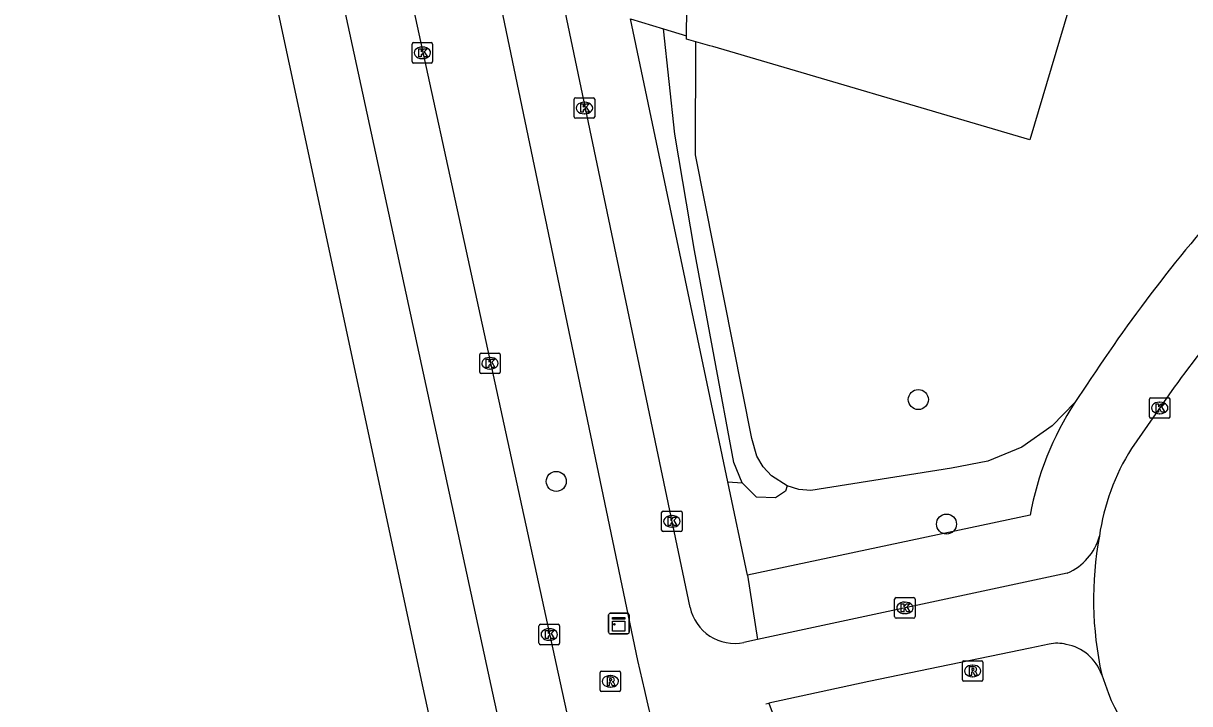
# Model space of a CAD drawing. Extents: x 163010 to 163853, y 382793 to 383982.
# Drawn here: x 163134.5 to 163191.4, y 383499.4 to 383532.5 of the extents above; entities that cross this region are included whole.
import ezdxf

# ---------------------------------------------------------------- set-up
doc = ezdxf.new("R2010")
doc.units = 0
for name, color, linetype in [('IMGEO_Boom', 7, 'Continuous'), ('IMGEO_Fietspad_open', 7, 'Continuous'), ('IMGEO_Groenvoorziening', 7, 'Continuous'), ('IMGEO_Kast', 7, 'Continuous'), ('IMGEO_Kolk', 7, 'Continuous'), ('IMGEO_Pand', 7, 'Continuous'), ('IMGEO_Rijbaan_lokaal_open', 7, 'Continuous'), ('IMGEO_Rijbaan_regionaal_gesloten', 7, 'Continuous'), ('IMGEO_Rioolput', 7, 'Continuous'), ('IMGEO_Voetpad_open', 7, 'Continuous')]:
    doc.layers.add(name, color=color, linetype=linetype)

msp = doc.modelspace()

# ---------------------------------------------------------------- linework, layer by layer
at = {"layer": 'IMGEO_Boom'}
for centre in [(163178.126, 383514.188), (163160.478, 383510.2), (163179.499, 383508.119)]:
    msp.add_circle(centre, 0.489, dxfattribs=at)
at = {"layer": 'IMGEO_Fietspad_open'}
for points in [[(163167, 383504.056), (163156.1, 383556.086), (163154.646, 383563.186), (163153.731, 383567.509)], [(163150.783, 383566.859), (163151.718, 383562.532), (163153.144, 383555.555), (163164.435, 383501.474), (163164.781, 383500), (163164.9, 383499.494)], [(163185.386, 383505.725), (163170.281, 383502.491)], [(163170.281, 383502.491), (163169.626, 383502.351)], [(163184.504, 383502.267), (163184.187, 383502.2), (163183.577, 383502.073), (163175.706, 383500.438), (163170.837, 383499.392)], [(163170.694, 383499.361), (163170.837, 383499.392)]]:
    msp.add_lwpolyline(points, dxfattribs=at)
for centre, radius, start, end in [((163184.301, 383508.245), 2.744, 293.3007, 344.9141), ((163169.164, 383504.514), 2.211, 191.9418, 282.0687), ((163184.89, 383500.335), 1.97, 76.901, 101.3108), ((163184.917, 383500.018), 2.275, 19.4062, 79.3694), ((163170.416, 383500.491), 5.605, 190.2427, 224.4422)]:
    msp.add_arc(centre, radius, start, end, dxfattribs=at)
at = {"layer": 'IMGEO_Groenvoorziening'}
for points in [[(163164.091, 383532.745), (163165.707, 383532.263)], [(163165.707, 383532.263), (163166.827, 383531.929)], [(163169.544, 383510.132), (163169.138, 383511.127), (163167.221, 383521.452), (163166.262, 383527.131), (163165.707, 383532.263)], [(163171.732, 383509.987), (163170.969, 383510.466), (163170.56, 383510.907), (163170.251, 383511.423), (163170.005, 383512.289), (163167.267, 383526.119), (163167.285, 383531.627)], [(163185.756, 383514.052), (163184.648, 383512.902), (163183.168, 383511.875), (163181.507, 383511.178), (163179.738, 383510.842), (163172.882, 383509.756), (163172.307, 383509.81), (163171.732, 383509.987)], [(163168.838, 383510.171), (163169.544, 383510.132)], [(163171.732, 383509.987), (163171.646, 383509.726), (163171.167, 383509.394), (163170.245, 383509.431), (163169.544, 383510.132)]]:
    msp.add_lwpolyline(points, dxfattribs=at)
at = {"layer": 'IMGEO_Kast'}
for p, q in [((163163.03, 383502.845), (163163.03, 383503.686)), ((163163.03, 383503.686), (163163.03, 383502.845)), ((163163.105, 383503.77), (163163.946, 383503.77)), ((163163.946, 383503.77), (163163.105, 383503.77)), ((163164.03, 383503.695), (163164.03, 383502.854)), ((163164.03, 383502.854), (163164.03, 383503.695)), ((163163.955, 383502.77), (163163.114, 383502.77)), ((163163.114, 383502.77), (163163.955, 383502.77))]:
    msp.add_line(p, q, dxfattribs=at)
for points in [[(163163.225, 383503.56), (163163.825, 383503.56), (163163.825, 383503.475), (163163.225, 383503.475), (163163.225, 383503.56)], [(163163.225, 383503.385), (163163.825, 383503.385), (163163.825, 383502.896), (163163.225, 383502.896), (163163.225, 383503.385)]]:
    msp.add_lwpolyline(points, dxfattribs=at)
msp.add_circle((163163.309, 383503.234), 0.0377, dxfattribs=at)
for centre, start, end in [((163163.108, 383503.692), 92.4484, 184.2845), ((163163.108, 383503.692), 92.4484, 184.2845), ((163163.952, 383503.692), 2.4484, 94.2845), ((163163.952, 383503.692), 2.4484, 94.2845), ((163163.108, 383502.848), 182.4484, 274.2845), ((163163.108, 383502.848), 182.4484, 274.2845), ((163163.952, 383502.848), 272.4484, 4.2845), ((163163.952, 383502.848), 272.4484, 4.2845)]:
    msp.add_arc(centre, 0.0779, start, end, dxfattribs=at)
at = {"layer": 'IMGEO_Kolk'}
for p, q in [((163153.452, 383530.668), (163153.452, 383531.52)), ((163153.527, 383531.594), (163154.379, 383531.594)), ((163153.94, 383531.374), (163153.965, 383531.374)), ((163154.453, 383531.52), (163154.453, 383530.668)), ((163153.963, 383530.814), (163153.938, 383530.814)), ((163154.379, 383530.594), (163153.527, 383530.594)), ((163161.351, 383527.975), (163161.351, 383528.827)), ((163161.426, 383528.901), (163162.278, 383528.901)), ((163161.839, 383528.681), (163161.864, 383528.681)), ((163162.352, 383528.827), (163162.352, 383527.975)), ((163162.278, 383527.901), (163161.426, 383527.901)), ((163161.862, 383528.121), (163161.837, 383528.121)), ((163156.821, 383516.458), (163157.673, 383516.458)), ((163156.746, 383515.532), (163156.746, 383516.384)), ((163157.234, 383516.238), (163157.259, 383516.238)), ((163157.747, 383516.384), (163157.747, 383515.532)), ((163157.673, 383515.458), (163156.821, 383515.458)), ((163157.257, 383515.678), (163157.232, 383515.678)), ((163189.391, 383513.354), (163189.391, 383514.206)), ((163189.466, 383514.28), (163190.318, 383514.28)), ((163190.392, 383514.206), (163190.392, 383513.354)), ((163189.879, 383514.06), (163189.904, 383514.06)), ((163190.318, 383513.28), (163189.466, 383513.28)), ((163189.902, 383513.5), (163189.877, 383513.5)), ((163165.613, 383507.823), (163165.613, 383508.675)), ((163165.688, 383508.749), (163166.54, 383508.749)), ((163166.101, 383508.529), (163166.126, 383508.529)), ((163166.614, 383508.675), (163166.614, 383507.823)), ((163166.124, 383507.969), (163166.099, 383507.969)), ((163166.54, 383507.749), (163165.688, 383507.749)), ((163177.046, 383504.532), (163177.898, 383504.532)), ((163176.971, 383503.606), (163176.971, 383504.458)), ((163177.459, 383504.312), (163177.484, 383504.312)), ((163177.972, 383504.458), (163177.972, 383503.606)), ((163177.898, 383503.532), (163177.046, 383503.532)), ((163177.482, 383503.752), (163177.457, 383503.752)), ((163159.637, 383502.308), (163159.637, 383503.16)), ((163159.712, 383503.234), (163160.564, 383503.234)), ((163160.125, 383503.014), (163160.15, 383503.014)), ((163160.638, 383503.16), (163160.638, 383502.308)), ((163160.564, 383502.234), (163159.712, 383502.234)), ((163160.148, 383502.454), (163160.123, 383502.454))]:
    msp.add_line(p, q, dxfattribs=at)
for points in [[(163153.452, 383530.668), (163153.452, 383531.52)], [(163153.527, 383531.594), (163154.379, 383531.594)], [(163153.773, 383531.294), (163153.896, 383531.294), (163153.896, 383531.143), (163154.026, 383531.294), (163154.19, 383531.294), (163154.044, 383531.143), (163154.197, 383530.894), (163154.045, 383530.894), (163153.96, 383531.058), (163153.896, 383530.991), (163153.896, 383530.894), (163153.773, 383530.894), (163153.773, 383531.294)], [(163154.453, 383531.52), (163154.453, 383530.668)], [(163154.379, 383530.594), (163153.527, 383530.594)], [(163161.351, 383527.975), (163161.351, 383528.827)], [(163161.426, 383528.901), (163162.278, 383528.901)], [(163161.672, 383528.601), (163161.795, 383528.601), (163161.795, 383528.45), (163161.925, 383528.601), (163162.089, 383528.601), (163161.943, 383528.45), (163162.096, 383528.201), (163161.944, 383528.201), (163161.859, 383528.365), (163161.795, 383528.298), (163161.795, 383528.201), (163161.672, 383528.201), (163161.672, 383528.601)], [(163162.352, 383528.827), (163162.352, 383527.975)], [(163162.278, 383527.901), (163161.426, 383527.901)], [(163156.821, 383516.458), (163157.673, 383516.458)], [(163156.746, 383515.532), (163156.746, 383516.384)], [(163157.067, 383516.158), (163157.19, 383516.158), (163157.19, 383516.007), (163157.32, 383516.158), (163157.484, 383516.158), (163157.338, 383516.007), (163157.491, 383515.758), (163157.339, 383515.758), (163157.254, 383515.922), (163157.19, 383515.855), (163157.19, 383515.758), (163157.067, 383515.758), (163157.067, 383516.158)], [(163157.747, 383516.384), (163157.747, 383515.532)], [(163157.673, 383515.458), (163156.821, 383515.458)], [(163189.391, 383513.354), (163189.391, 383514.206)], [(163189.466, 383514.28), (163190.318, 383514.28)], [(163190.392, 383514.206), (163190.392, 383513.354)], [(163189.712, 383513.98), (163189.835, 383513.98), (163189.835, 383513.829), (163189.965, 383513.98), (163190.129, 383513.98), (163189.983, 383513.829), (163190.136, 383513.58), (163189.984, 383513.58), (163189.899, 383513.744), (163189.835, 383513.677), (163189.835, 383513.58), (163189.712, 383513.58), (163189.712, 383513.98)], [(163190.318, 383513.28), (163189.466, 383513.28)], [(163165.613, 383507.823), (163165.613, 383508.675)], [(163165.688, 383508.749), (163166.54, 383508.749)], [(163165.934, 383508.449), (163166.057, 383508.449), (163166.057, 383508.298), (163166.187, 383508.449), (163166.351, 383508.449), (163166.205, 383508.298), (163166.358, 383508.049), (163166.206, 383508.049), (163166.121, 383508.213), (163166.057, 383508.146), (163166.057, 383508.049), (163165.934, 383508.049), (163165.934, 383508.449)], [(163166.614, 383508.675), (163166.614, 383507.823)], [(163166.54, 383507.749), (163165.688, 383507.749)], [(163177.046, 383504.532), (163177.898, 383504.532)], [(163176.971, 383503.606), (163176.971, 383504.458)], [(163177.292, 383504.232), (163177.415, 383504.232), (163177.415, 383504.081), (163177.545, 383504.232), (163177.709, 383504.232), (163177.563, 383504.081), (163177.716, 383503.832), (163177.564, 383503.832), (163177.479, 383503.996), (163177.415, 383503.929), (163177.415, 383503.832), (163177.292, 383503.832), (163177.292, 383504.232)], [(163177.972, 383504.458), (163177.972, 383503.606)], [(163177.898, 383503.532), (163177.046, 383503.532)], [(163159.637, 383502.308), (163159.637, 383503.16)], [(163159.712, 383503.234), (163160.564, 383503.234)], [(163159.958, 383502.934), (163160.081, 383502.934), (163160.081, 383502.783), (163160.211, 383502.934), (163160.375, 383502.934), (163160.229, 383502.783), (163160.382, 383502.534), (163160.23, 383502.534), (163160.145, 383502.698), (163160.081, 383502.631), (163160.081, 383502.534), (163159.958, 383502.534), (163159.958, 383502.934)], [(163160.638, 383503.16), (163160.638, 383502.308)], [(163160.564, 383502.234), (163159.712, 383502.234)]]:
    msp.add_lwpolyline(points, dxfattribs=at)
for centre, start, end in [((163153.529, 383531.518), 91.552, 178.448), ((163153.529, 383531.518), 91.552, 178.448), ((163154.377, 383531.518), 1.552, 88.448), ((163154.377, 383531.518), 1.552, 88.448), ((163153.529, 383530.67), 181.552, 268.448), ((163153.529, 383530.67), 181.552, 268.448), ((163154.377, 383530.67), 271.552, 358.448), ((163154.377, 383530.67), 271.552, 358.448), ((163161.428, 383528.825), 91.552, 178.448), ((163161.428, 383528.825), 91.552, 178.448), ((163162.276, 383528.825), 1.552, 88.448), ((163162.276, 383528.825), 1.552, 88.448), ((163161.428, 383527.977), 181.552, 268.448), ((163161.428, 383527.977), 181.552, 268.448), ((163162.276, 383527.977), 271.552, 358.448), ((163162.276, 383527.977), 271.552, 358.448), ((163156.823, 383516.382), 91.552, 178.448), ((163156.823, 383516.382), 91.552, 178.448), ((163157.671, 383516.382), 1.552, 88.448), ((163157.671, 383516.382), 1.552, 88.448), ((163156.823, 383515.534), 181.552, 268.448), ((163156.823, 383515.534), 181.552, 268.448), ((163157.671, 383515.534), 271.552, 358.448), ((163157.671, 383515.534), 271.552, 358.448), ((163189.468, 383514.204), 91.552, 178.448), ((163189.468, 383514.204), 91.552, 178.448), ((163190.316, 383514.204), 1.552, 88.448), ((163190.316, 383514.204), 1.552, 88.448), ((163189.468, 383513.356), 181.552, 268.448), ((163189.468, 383513.356), 181.552, 268.448), ((163190.316, 383513.356), 271.552, 358.448), ((163190.316, 383513.356), 271.552, 358.448), ((163165.69, 383508.673), 91.552, 178.448), ((163165.69, 383508.673), 91.552, 178.448), ((163166.538, 383508.673), 1.552, 88.448), ((163166.538, 383508.673), 1.552, 88.448), ((163165.69, 383507.825), 181.552, 268.448), ((163165.69, 383507.825), 181.552, 268.448), ((163166.538, 383507.825), 271.552, 358.448), ((163166.538, 383507.825), 271.552, 358.448), ((163177.048, 383504.456), 91.552, 178.448), ((163177.048, 383504.456), 91.552, 178.448), ((163177.896, 383504.456), 1.552, 88.448), ((163177.896, 383504.456), 1.552, 88.448), ((163177.048, 383503.608), 181.552, 268.448), ((163177.048, 383503.608), 181.552, 268.448), ((163177.896, 383503.608), 271.552, 358.448), ((163177.896, 383503.608), 271.552, 358.448), ((163159.714, 383503.158), 91.552, 178.448), ((163159.714, 383503.158), 91.552, 178.448), ((163160.562, 383503.158), 1.552, 88.448), ((163160.562, 383503.158), 1.552, 88.448), ((163159.714, 383502.31), 181.552, 268.448), ((163159.714, 383502.31), 181.552, 268.448), ((163160.562, 383502.31), 271.552, 358.448), ((163160.562, 383502.31), 271.552, 358.448)]:
    msp.add_arc(centre, 0.0765, start, end, dxfattribs=at)
for centre, major_axis, ratio, start_param, end_param in [((163153.939, 383531.094), (-0.387, 0.002), 0.722429, 4.712389, 7.853982), ((163153.964, 383531.094), (-0.39, 0.002), 0.717154, 1.570796, 4.712389), ((163161.838, 383528.401), (-0.387, 0.002), 0.722429, 4.712389, 7.853982), ((163161.863, 383528.401), (-0.39, 0.002), 0.717154, 1.570796, 4.712389), ((163157.233, 383515.958), (-0.387, 0.002), 0.722429, 4.712389, 7.853982), ((163157.258, 383515.958), (-0.39, 0.002), 0.717154, 1.570796, 4.712389), ((163189.878, 383513.78), (-0.387, 0.002), 0.722429, 4.712389, 7.853982), ((163189.903, 383513.78), (-0.39, 0.002), 0.717154, 1.570796, 4.712389), ((163166.1, 383508.249), (-0.387, 0.002), 0.722429, 4.712389, 7.853982), ((163166.125, 383508.249), (-0.39, 0.002), 0.717154, 1.570796, 4.712389), ((163177.458, 383504.032), (-0.387, 0.002), 0.722429, 4.712389, 7.853982), ((163177.483, 383504.032), (-0.39, 0.002), 0.717154, 1.570796, 4.712389), ((163160.124, 383502.734), (-0.387, 0.002), 0.722429, 4.712389, 7.853982), ((163160.149, 383502.734), (-0.39, 0.002), 0.717154, 1.570796, 4.712389)]:
    msp.add_ellipse(centre, major_axis=major_axis, ratio=ratio, start_param=start_param, end_param=end_param, dxfattribs=at)
at = {"layer": 'IMGEO_Pand'}
for points in [[(163167.447, 383563.91), (163172.06, 383563.83), (163178.094, 383563.53), (163177.964, 383551.81), (163177.836, 383541.731), (163176.846, 383541.744), (163176.112, 383539.277), (163180.096, 383537.897), (163186.27, 383535.979), (163183.553, 383526.844), (163168.108, 383531.398), (163167.964, 383531.44), (163167.285, 383531.627)], [(163166.827, 383531.929), (163166.983, 383545.227)], [(163167.285, 383531.627), (163166.825, 383531.754), (163166.827, 383531.929)]]:
    msp.add_lwpolyline(points, dxfattribs=at)
at = {"layer": 'IMGEO_Rijbaan_lokaal_open'}
for points in [[(163190.595, 383514.788), (163188.513, 383511.796)], [(163187.063, 383500.774), (163187.387, 383499.853)]]:
    msp.add_lwpolyline(points, dxfattribs=at)
for centre, radius, start, end in [((163249.308, 383472.113), 72.583, 136.57195, 143.98879), ((163197.704, 383506.009), 10.861, 147.8034, 171.9437), ((163203.731, 383504.432), 17.065, 169.5377, 192.3785), ((163197.98, 383504.195), 11.448, 202.2894, 230.953)]:
    msp.add_arc(centre, radius, start, end, dxfattribs=at)
at = {"layer": 'IMGEO_Rijbaan_regionaal_gesloten'}
for points in [[(163186.341, 383296.644), (163186.215, 383301.895), (163185.236, 383313.83), (163184.039, 383325.745), (163182.032, 383341.64), (163179.185, 383361.372), (163176.149, 383381.221), (163173.105, 383401.129), (163170.496, 383416.864), (163167.702, 383432.568), (163165.593, 383444.417), (163163.278, 383456.29), (163160.943, 383468.26), (163153.991, 383500.14), (163134.503, 383591.15)], [(163164.976, 383467.058), (163163.262, 383472.944), (163157.395, 383499.872), (163142.523, 383568.525), (163142.227, 383574.456)], [(163146.741, 383564.507), (163147.395, 383561.318), (163148.833, 383554.724), (163160.745, 383500), (163161.912, 383494.662), (163163.127, 383489.1)]]:
    msp.add_lwpolyline(points, dxfattribs=at)
at = {"layer": 'IMGEO_Rioolput'}
for p, q in [((163180.273, 383500.531), (163180.273, 383501.383)), ((163180.348, 383501.457), (163181.2, 383501.457)), ((163180.761, 383501.237), (163180.786, 383501.237)), ((163181.274, 383501.383), (163181.274, 383500.531)), ((163162.615, 383500.022), (163162.615, 383500.874)), ((163162.69, 383500.948), (163163.542, 383500.948)), ((163163.103, 383500.728), (163163.128, 383500.728)), ((163163.616, 383500.874), (163163.616, 383500.022)), ((163180.784, 383500.677), (163180.759, 383500.677)), ((163163.542, 383499.948), (163162.69, 383499.948)), ((163163.126, 383500.168), (163163.101, 383500.168)), ((163181.2, 383500.457), (163180.348, 383500.457))]:
    msp.add_line(p, q, dxfattribs=at)
for points in [[(163180.273, 383500.531), (163180.273, 383501.383)], [(163180.348, 383501.457), (163181.2, 383501.457)], [(163180.862, 383501.155), (163180.61, 383501.157), (163180.61, 383500.757)], [(163180.788, 383501.076), (163180.734, 383501.076), (163180.734, 383500.995)], [(163181.274, 383501.383), (163181.274, 383500.531)], [(163162.615, 383500.022), (163162.615, 383500.874)], [(163162.69, 383500.948), (163163.542, 383500.948)], [(163163.204, 383500.646), (163162.952, 383500.648), (163162.952, 383500.248)], [(163163.13, 383500.567), (163163.076, 383500.567), (163163.076, 383500.486)], [(163163.076, 383500.486), (163163.128, 383500.486)], [(163163.616, 383500.874), (163163.616, 383500.022)], [(163180.61, 383500.757), (163180.734, 383500.757), (163180.734, 383500.919), (163180.745, 383500.919)], [(163180.734, 383500.995), (163180.786, 383500.995)], [(163180.792, 383500.89), (163180.863, 383500.757), (163181.003, 383500.757), (163180.938, 383500.883)], [(163163.542, 383499.948), (163162.69, 383499.948)], [(163162.952, 383500.248), (163163.076, 383500.248), (163163.076, 383500.41), (163163.087, 383500.41)], [(163163.134, 383500.381), (163163.205, 383500.248), (163163.345, 383500.248), (163163.28, 383500.374)], [(163181.2, 383500.457), (163180.348, 383500.457)]]:
    msp.add_lwpolyline(points, dxfattribs=at)
for centre, radius, start, end in [((163180.35, 383501.381), 0.0765, 91.552, 178.448), ((163180.35, 383501.381), 0.0765, 91.552, 178.448), ((163180.794, 383500.98), 0.0964, 77.0061, 93.1865), ((163180.808, 383501.037), 0.0378, 276.6634, 79.6772), ((163180.861, 383501.045), 0.109, 350.3612, 89.416), ((163181.198, 383501.381), 0.0765, 1.552, 88.448), ((163181.198, 383501.381), 0.0765, 1.552, 88.448), ((163162.692, 383500.872), 0.0765, 91.552, 178.448), ((163162.692, 383500.872), 0.0765, 91.552, 178.448), ((163163.112, 383500.675), 0.19, 274.7715, 282.9687), ((163163.136, 383500.471), 0.0964, 77.0061, 93.1865), ((163163.15, 383500.528), 0.0378, 276.6634, 79.6772), ((163163.203, 383500.536), 0.109, 350.3612, 89.416), ((163163.201, 383500.536), 0.112, 277.5842, 350.9817), ((163163.54, 383500.872), 0.0765, 1.552, 88.448), ((163163.54, 383500.872), 0.0765, 1.552, 88.448), ((163180.35, 383500.533), 0.0765, 181.552, 268.448), ((163180.35, 383500.533), 0.0765, 181.552, 268.448), ((163180.744, 383500.866), 0.0533, 26.0293, 88.6989), ((163180.77, 383501.184), 0.19, 274.7715, 282.9687), ((163180.859, 383501.045), 0.112, 277.5842, 350.9817), ((163180.843, 383500.83), 0.108, 29.5134, 73.7905), ((163181.198, 383500.533), 0.0765, 271.552, 358.448), ((163181.198, 383500.533), 0.0765, 271.552, 358.448), ((163162.692, 383500.024), 0.0765, 181.552, 268.448), ((163162.692, 383500.024), 0.0765, 181.552, 268.448), ((163163.086, 383500.357), 0.0533, 26.0293, 88.6989), ((163163.185, 383500.321), 0.108, 29.5134, 73.7905), ((163163.54, 383500.024), 0.0765, 271.552, 358.448), ((163163.54, 383500.024), 0.0765, 271.552, 358.448)]:
    msp.add_arc(centre, radius, start, end, dxfattribs=at)
for centre, major_axis, ratio, start_param, end_param in [((163180.76, 383500.957), (-0.387, 0.002), 0.722429, 4.712389, 7.853982), ((163180.785, 383500.957), (-0.39, 0.002), 0.717154, 1.570796, 4.712389), ((163163.102, 383500.448), (-0.387, 0.002), 0.722429, 4.712389, 7.853982), ((163163.127, 383500.448), (-0.39, 0.002), 0.717154, 1.570796, 4.712389)]:
    msp.add_ellipse(centre, major_axis=major_axis, ratio=ratio, start_param=start_param, end_param=end_param, dxfattribs=at)
at = {"layer": 'IMGEO_Voetpad_open'}
for points in [[(163168.838, 383510.171), (163164.091, 383532.745)], [(163186.328, 383514.883), (163185.756, 383514.052)], [(163169.792, 383505.632), (163168.838, 383510.171)], [(163183.569, 383508.548), (163169.792, 383505.632)], [(163169.792, 383505.632), (163170.281, 383502.491)], [(163170.837, 383499.392), (163171.899, 383496.553)]]:
    msp.add_lwpolyline(points, dxfattribs=at)
for centre, radius, start, end in [((163248.961, 383474.182), 74.696, 137.41689, 146.98321), ((163198.69, 383505.726), 15.382, 147.2302, 169.4293)]:
    msp.add_arc(centre, radius, start, end, dxfattribs=at)

doc.saveas('drawing.dxf')
